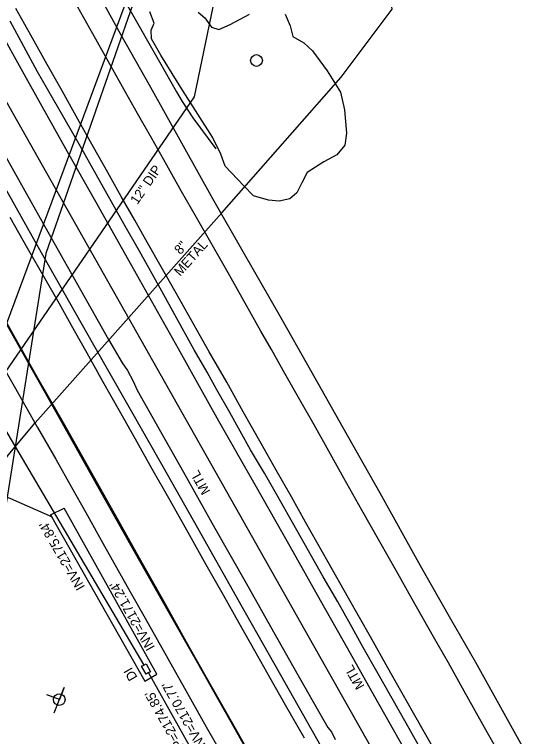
# Model space of a CAD drawing. Extents: x 945964 to 948456, y 631061 to 636061.
# Drawn here: x 947135.3 to 947347.7, y 633631 to 633934 of the extents above; entities that cross this region are included whole.
import ezdxf

# ---------------------------------------------------------------- set-up
doc = ezdxf.new("R2010")
doc.units = 0
for name, color, linetype in [('Exist Boundary County Line', 7, 'Continuous'), ('Exist Guardrail', 7, 'Continuous'), ('Exist Guardrail Text', 7, 'Continuous'), ('Exist Horizontal Alignment', 7, 'Continuous'), ('Exist Other Culture Area Outline', 7, 'Continuous'), ('Exist Roads EOP', 7, 'Continuous'), ('Exist Roads EOT', 7, 'Continuous'), ('Exist Structure Minor Drop Inlet', 7, 'Continuous'), ('Exist Structure Minor Drop Inlet Text', 7, 'Continuous'), ('Exist Structure Minor Drop Inlet Top Elevation', 7, 'Continuous'), ('Exist Structure Minor Pipes CMP 12 Inch', 7, 'Continuous'), ('Exist Structure Minor Pipes CMP 12 Inch Invert', 7, 'Continuous'), ('Exist Structure Minor Pipes RCP 24 Inch', 7, 'Continuous'), ('Exist Structure Minor Pipes RCP 24 Inch Invert', 7, 'Continuous'), ('Exist Utilities Gas UG Line SUE', 7, 'Continuous'), ('Exist Utilities Gas UG Line SUE Text', 7, 'Continuous'), ('Exist Utilities Other Pole CELL', 7, 'Continuous'), ('Exist Utilities Power Joint Use Telephone CELL', 7, 'Continuous'), ('Exist Utilities Telephone UG FO SUE', 7, 'Continuous'), ('Exist Utilities Water UG Line SUE', 7, 'Continuous'), ('Exist Utilities Water UG Line SUE Text', 7, 'Continuous'), ('Exist Vegetation Hedge Row', 7, 'Continuous')]:
    doc.layers.add(name, color=color, linetype=linetype)

# ---------------------------------------------------------------- blocks, each defined once
blk = doc.blocks.new('EXIST UTILITIES POWER JOINT USE TELEPHONE')
at = {"layer": 'Exist Utilities Power Joint Use Telephone CELL'}
blk.add_line((0, 0), (0, 0), dxfattribs=at)
blk.add_lwpolyline([(-0.1188, 0), (0.108, -0.0008), (0, -0.0004), (0, 0.1125)], dxfattribs=at)
blk.add_circle((0, 0.0001), 0.049, dxfattribs=at)

msp = doc.modelspace()

# ---------------------------------------------------------------- linework, layer by layer
at = {"layer": 'Exist Boundary County Line'}
for p, q in [((947284.76, 634223.51), (947148.44, 633833.66)), ((947148.44, 633833.66), (947092.82, 633483.47))]:
    msp.add_line(p, q, dxfattribs=at)
at = {"layer": 'Exist Guardrail'}
for points in [[(947171.62, 633957.19), (947183.21, 633936.96), (947196.17, 633914.09), (947203.3, 633901.54), (947205.68, 633897.45), (947210.22, 633890.68), (947219.8, 633877.66)], [(947379.92, 633481.81), (947369.5, 633500.97), (947353.59, 633529.09), (947338.63, 633555.45), (947326.23, 633577.53), (947311.75, 633603.27), (947298.65, 633626.41), (947286.61, 633647.67), (947275.07, 633668.11), (947263.79, 633688.07), (947251.02, 633710.76), (947236.35, 633736.7), (947221.15, 633763.38), (947204.15, 633793.65), (947187.76, 633822.78), (947171.28, 633852.16), (947157.63, 633876.42), (947140.96, 633906.1), (947126.61, 633931.62), (947125.32, 633933.93)], [(947114.13, 633905.1), (947116.64, 633900.61), (947128.98, 633878.78), (947138.92, 633861.23), (947150.57, 633840.61), (947163.11, 633818.43), (947174.75, 633797.59), (947180.53, 633787.89), (947182.73, 633784.66), (947185.2, 633780.12), (947186.88, 633776.43), (947194.79, 633762.25), (947206.28, 633741.91), (947219.49, 633718.4), (947232.56, 633695.32), (947244.05, 633674.99), (947254.45, 633656.62), (947264.65, 633638.66), (947266.91, 633634.83), (947268.37, 633632.99), (947269.99, 633629.77)]]:
    msp.add_lwpolyline(points, dxfattribs=at)
at = {"layer": 'Exist Horizontal Alignment'}
msp.add_line((948030.66, 632307.31), (947093.53, 633965.31), dxfattribs=at)
at = {"layer": 'Exist Other Culture Area Outline'}
msp.add_line((947150.44, 633724.04), (947156.18, 633726.82), dxfattribs=at)
msp.add_lwpolyline([(947150.44, 633724.04), (947189.98, 633654.22), (947195.05, 633657.15), (947156.18, 633726.82)], dxfattribs=at)
for points in [[(947502.74, 633551.84), (947491.43, 633598.35), (947481.81, 633655.47), (947473.42, 633706.38), (947465.97, 633751.69), (947457.82, 633800.26), (947449.82, 633849.21), (947440.92, 633903.16), (947434.15, 633943.61), (947423.94, 634005.84), (947416.66, 634047.81), (947408.17, 634100.43), (947401.63, 634128.51), (947390.02, 634166.53), (947375.97, 634204.38), (947358.86, 634250.48), (947349.29, 634283.79), (947346.49, 634302.94), (947347.33, 634323.73), (947349.56, 634350.73), (947351.79, 634371.96), (947352.04, 634380.41)], [(947498.1, 633549.11), (947485.93, 633597.25), (947475.95, 633654.8), (947467.52, 633705.53), (947460.23, 633750.52), (947452.1, 633799.7), (947443.77, 633849.62), (947435.12, 633902.3), (947428.36, 633943.07), (947418.1, 634004.56), (947410.76, 634048.74), (947402.29, 634099.82), (947395.78, 634127.82), (947384.42, 634164.9), (947370.55, 634202.66), (947354.33, 634246.12), (947343.66, 634281.62), (947340.62, 634293.86), (947329.49, 634297.96), (947319.27, 634301.42)], [(947419.61, 633707.63), (947403.36, 633802.86), (947395.11, 633851.51), (947386.48, 633903.57), (947378.08, 633952.35), (947369.81, 634001.62), (947361.97, 634049.25), (947353.26, 634099.88), (947341.44, 634146.84), (947332.11, 634172.74), (947311.27, 634217.15), (947299.67, 634234.09)], [(947414.66, 633707.64), (947398.38, 633802.69), (947390.25, 633850.74), (947381.16, 633904.51), (947373.18, 633952.15), (947365.2, 634000.25), (947357.1, 634048.88), (947348.43, 634098.77), (947336.89, 634145.6), (947327.77, 634168.28), (947306.31, 634213.89), (947294.14, 634231.84)]]:
    msp.add_spline(points, degree=3, dxfattribs=at)
at = {"layer": 'Exist Roads EOP'}
for points in [[(947273.16, 633610.8), (947247.15, 633656.74), (947232.34, 633682.89), (947212.22, 633718.39), (947197.67, 633744.17), (947168.05, 633796.24), (947145.39, 633836.18), (947132.82, 633858.69), (947107.52, 633903.46), (947099.97, 633916.82), (947093.89, 633927.59), (947092.39, 633930.23), (947077.64, 633956.3), (947069.78, 633970.19), (947064.75, 633979.08), (947062.12, 633983.73), (947035.59, 634030.84), (947004.95, 634084.91), (946973.48, 634140.37), (946942.04, 634196.15), (946915.29, 634243.13), (946877.93, 634309.87), (946842.93, 634371.58), (946807.37, 634434.74)], [(947353.51, 633618.03), (947341.56, 633639.47), (947341.56, 633639.47), (947328.94, 633662.04), (947318.44, 633680.33), (947305.79, 633702.62), (947288.76, 633733.14), (947288.76, 633733.14), (947273.32, 633760.61), (947273.32, 633760.61), (947259.75, 633784.58), (947259.75, 633784.58), (947246.48, 633808.05), (947231.88, 633833.46), (947218.55, 633856.67), (947206.34, 633878.75), (947192.56, 633903.36), (947180.04, 633925.62), (947180.04, 633925.62), (947165.73, 633951.68)], [(947323.66, 633593.93), (947299.72, 633636.57), (947287.4, 633658.28), (947281.71, 633668.34), (947276.33, 633678.03), (947271.01, 633687.59), (947264.92, 633698), (947253.85, 633717.64), (947245.31, 633732.72), (947240.23, 633741.53), (947234.46, 633751.29), (947225.66, 633767.04), (947220.24, 633776.54), (947216.17, 633783.85), (947210.75, 633793.35), (947205.78, 633802.34), (947197.13, 633817.95), (947187.87, 633834.64), (947181.24, 633846.19), (947169.56, 633866.81), (947163.03, 633878.58), (947156.08, 633890.83), (947151.32, 633899.04), (947145.02, 633909.95), (947133.54, 633931.21)], [(947124.35, 633797.01), (947129.42, 633788.12), (947135.14, 633778.04), (947144.98, 633760.69), (947152.63, 633747.4), (947159.27, 633735.67), (947165.25, 633724.99), (947173.1, 633710.88), (947183.85, 633691.78), (947190.2, 633680.63), (947199.67, 633663.73), (947207.89, 633649.13), (947215.81, 633635.13), (947222.82, 633622.86)]]:
    msp.add_lwpolyline(points, dxfattribs=at)
at = {"layer": 'Exist Roads EOT'}
for points in [[(947312.59, 633623.6), (947302.75, 633640.89), (947293.25, 633657.62), (947284.74, 633672.79), (947275.58, 633689.06), (947267.04, 633704.19), (947257.55, 633721.01), (947251.54, 633731.54), (947245.21, 633742.73), (947238.91, 633753.93), (947231.31, 633767.25), (947224.4, 633779.66), (947217.1, 633792.47), (947209.5, 633805.88), (947203.2, 633817.02), (947196.88, 633828.11), (947191.18, 633838.15), (947185.82, 633847.63), (947180.16, 633857.62), (947174.49, 633867.69), (947168.5, 633878.3), (947161.96, 633890.06), (947154.73, 633902.99), (947149.08, 633912.95), (947142.18, 633925.26), (947135.92, 633936.47)], [(947341.5, 633619.21), (947333.92, 633632.61), (947324.12, 633650.03), (947317.51, 633661.9), (947311.14, 633672.92), (947302.31, 633688.66), (947295.68, 633700.39), (947288.73, 633712.65), (947281.16, 633726.03), (947273.62, 633739.41), (947267.98, 633749.5), (947261.06, 633761.75), (947255.09, 633772.29), (947248.81, 633783.35), (947243.17, 633793.36), (947238.78, 633801.11), (947232.82, 633811.67), (947224.97, 633825.55), (947217.73, 633838.26), (947211.76, 633848.75), (947205.49, 633859.75), (947199.21, 633870.84), (947192.93, 633881.93), (947187, 633892.49), (947181.99, 633901.45), (947175.41, 633913.1), (947168.19, 633925.89), (947161.91, 633937.04)], [(947057.27, 633935.97), (947059.62, 633931.81), (947066.95, 633918.83), (947073.12, 633907.91), (947086.12, 633884.85), (947098.16, 633863.65), (947114.63, 633834.5), (947126.98, 633812.66), (947139.65, 633790.29), (947150.7, 633770.72), (947164.24, 633746.56), (947172.79, 633731.35), (947185.45, 633709.01), (947199.71, 633683.79), (947212.7, 633660.91), (947218.4, 633650.82), (947227.91, 633634.02), (947235.81, 633619.97)], [(947314.32, 633482.12), (947303.69, 633500.88), (947291.91, 633521.61), (947282.28, 633538.71), (947271.42, 633557.81), (947261.78, 633574.88), (947251.15, 633593.72), (947239.22, 633614.73), (947228.09, 633634.46), (947217.81, 633652.59), (947207.58, 633670.63), (947198.12, 633687.54), (947187.85, 633705.81), (947177.86, 633723.68), (947167.77, 633741.49), (947155.84, 633762.61), (947145.18, 633781.37), (947134.93, 633799.64), (947123.53, 633819.69), (947112.95, 633838.27), (947104.79, 633852.86), (947098.28, 633864.4)], [(947257.02, 633630.3), (947249.1, 633644.21), (947242.53, 633655.83), (947236.25, 633666.93), (947229.66, 633678.58), (947223.07, 633690.29), (947215.83, 633703.1), (947208.9, 633715.36), (947200.64, 633730.02), (947193.04, 633743.5), (947186.08, 633755.84), (947179.45, 633767.63), (947172.46, 633780.01), (947165.84, 633791.86), (947160.48, 633801.26), (947154.2, 633812.59), (947148.17, 633823.05), (947140.85, 633835.96), (947133.51, 633848.78)]]:
    msp.add_lwpolyline(points, dxfattribs=at)
at = {"layer": 'Exist Structure Minor Drop Inlet'}
msp.add_line((947189.57, 633660.9), (947190.56, 633661.57), dxfattribs=at)
msp.add_lwpolyline([(947190.56, 633661.57), (947192.41, 633658.22), (947191.45, 633657.7), (947190.56, 633657.14), (947188.62, 633660.52), (947189.57, 633660.9)], dxfattribs=at)
at = {"layer": 'Exist Structure Minor Pipes CMP 12 Inch'}
msp.add_lwpolyline([(947059.15, 633763.67), (947151.11, 633723.27)], dxfattribs=at)
at = {"layer": 'Exist Structure Minor Pipes RCP 24 Inch'}
msp.add_line((947191.62, 633657.8), (947394.62, 633295.61), dxfattribs=at)
msp.add_lwpolyline([(947189.71, 633661.02), (947014.15, 633959)], dxfattribs=at)
at = {"layer": 'Exist Utilities Gas UG Line SUE'}
msp.add_lwpolyline([(946938.69, 633388.44), (946952.02, 633429.96), (946984.05, 633495.07), (947022.62, 633581.51), (947031.8, 633599.49), (947055.84, 633629.91), (947132.75, 633749.08), (947144.07, 633762.63), (947222.37, 633850.77), (947272.45, 633907.66), (947293.81, 633936.23), (947292.1, 633948.39), (947269.88, 634027.14), (947218.39, 634172.85), (947204.91, 634216.63), (947211.91, 634272.96), (947250.67, 634376.88), (947282.1, 634456.81)], dxfattribs=at)
at = {"layer": 'Exist Utilities Other Pole CELL'}
msp.add_circle((947236.91, 633914.7), 2.46, dxfattribs=at)
at = {"layer": 'Exist Utilities Telephone UG FO SUE'}
msp.add_lwpolyline([(946843.75, 632861.86), (946845.45, 632875.49), (946846.87, 632959.02), (946849.9, 633021.88), (946856.09, 633093.82), (946867.01, 633168.17), (946873.26, 633207.46), (946887.9, 633278.92), (946901.4, 633327.21), (946927.15, 633399.5), (946955.33, 633464.91), (946976.87, 633502.55), (946990.39, 633526.44), (947042.99, 633595.21), (947065.95, 633626.61), (947283.34, 634211.93), (947296.03, 634240.08), (947307.13, 634250.19), (947335.86, 634268.18), (947320.62, 634317.86), (947311.2, 634351.26), (947308.67, 634385.7), (947324.73, 634436.61)], dxfattribs=at)
at = {"layer": 'Exist Utilities Water UG Line SUE'}
msp.add_lwpolyline([(947003.55, 633599.53), (947037.06, 633649.36), (947129.49, 633766.78), (947126.49, 633776.76), (947210.86, 633899.38), (947220.28, 633944.7), (947230.81, 633964.31), (947240.01, 634005.96), (947249.34, 634051.15), (947288.6, 634211.55), (947301.16, 634251.25), (947315.61, 634307.19), (947330.28, 634359.34)], dxfattribs=at)
at = {"layer": 'Exist Vegetation Hedge Row'}
for points in [[(947248.94, 633934.11), (947251.03, 633929.3), (947252.18, 633924.8), (947256.72, 633922.08), (947260.4, 633918.7), (947266.59, 633910.37), (947272.11, 633901.36), (947273.85, 633893.93), (947274.64, 633884.24), (947274, 633879.2), (947270.61, 633875.16), (947265.21, 633872.22), (947258.11, 633867.64), (947256, 633863.32), (947253.9, 633859.21), (947250.85, 633856.63), (947246.43, 633855.6), (947241.89, 633856.03), (947235.72, 633857.93), (947231.56, 633862.04), (947223.76, 633870.33), (947221.89, 633875.44), (947218.49, 633882.56), (947205.13, 633903.4), (947196.8, 633916.91), (947192.8, 633923.74), (947192.68, 633927.41), (947193.93, 633930.31), (947192.18, 633935.16)], [(947212.46, 633934.91), (947215.21, 633932.55), (947218.02, 633928.73), (947221.07, 633927.72), (947225.93, 633929.78), (947234.03, 633934.11)]]:
    msp.add_lwpolyline(points, dxfattribs=at)

# ---------------------------------------------------------------- block references
at = {"layer": 'Exist Utilities Power Joint Use Telephone CELL', "xscale": 50, "yscale": 50.00000000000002, "rotation": 68.94946195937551}
msp.add_blockref('EXIST UTILITIES POWER JOINT USE TELEPHONE', (947154.14, 633646.54), dxfattribs=at)

# ---------------------------------------------------------------- texts
at = {"layer": 'Exist Guardrail Text'}
for rotation, p in [(119.321, (947217.66, 633733.91)), (119.3695, (947282.37, 633652.16))]:
    msp.add_text('MTL', height=4, rotation=rotation, dxfattribs=at).set_placement(p)
at = {"layer": 'Exist Structure Minor Drop Inlet Text'}
msp.add_text('DI', height=4, rotation=120.0323, dxfattribs=at).set_placement((947187.08, 633655.82))
at = {"layer": 'Exist Structure Minor Drop Inlet Top Elevation'}
msp.add_text("TOP=2174.85'", height=4, rotation=119.5351, dxfattribs=at).set_placement((947210.21, 633620.84))
at = {"layer": 'Exist Structure Minor Pipes CMP 12 Inch Invert'}
msp.add_text("INV=2175.84'", height=4, rotation=119.9816, dxfattribs=at).set_placement((947165.06, 633693.8))
at = {"layer": 'Exist Structure Minor Pipes RCP 24 Inch Invert'}
for s, p in [("INV=2171.24'", (947194.43, 633668.47)), ("INV=2170.77'", (947216.38, 633626.41))]:
    msp.add_text(s, height=4, rotation=119.5705, dxfattribs=at).set_placement(p)
at = {"layer": 'Exist Utilities Gas UG Line SUE Text'}
for s, p in [('8"', (947204.98, 633833)), ('METAL', (947204.9, 633823.88))]:
    msp.add_text(s, height=4, rotation=48.3843, dxfattribs=at).set_placement(p)
at = {"layer": 'Exist Utilities Water UG Line SUE Text'}
msp.add_text('12" DIP', height=4, rotation=55.4709, dxfattribs=at).set_placement((947186.91, 633853.98))

doc.saveas('drawing.dxf')
